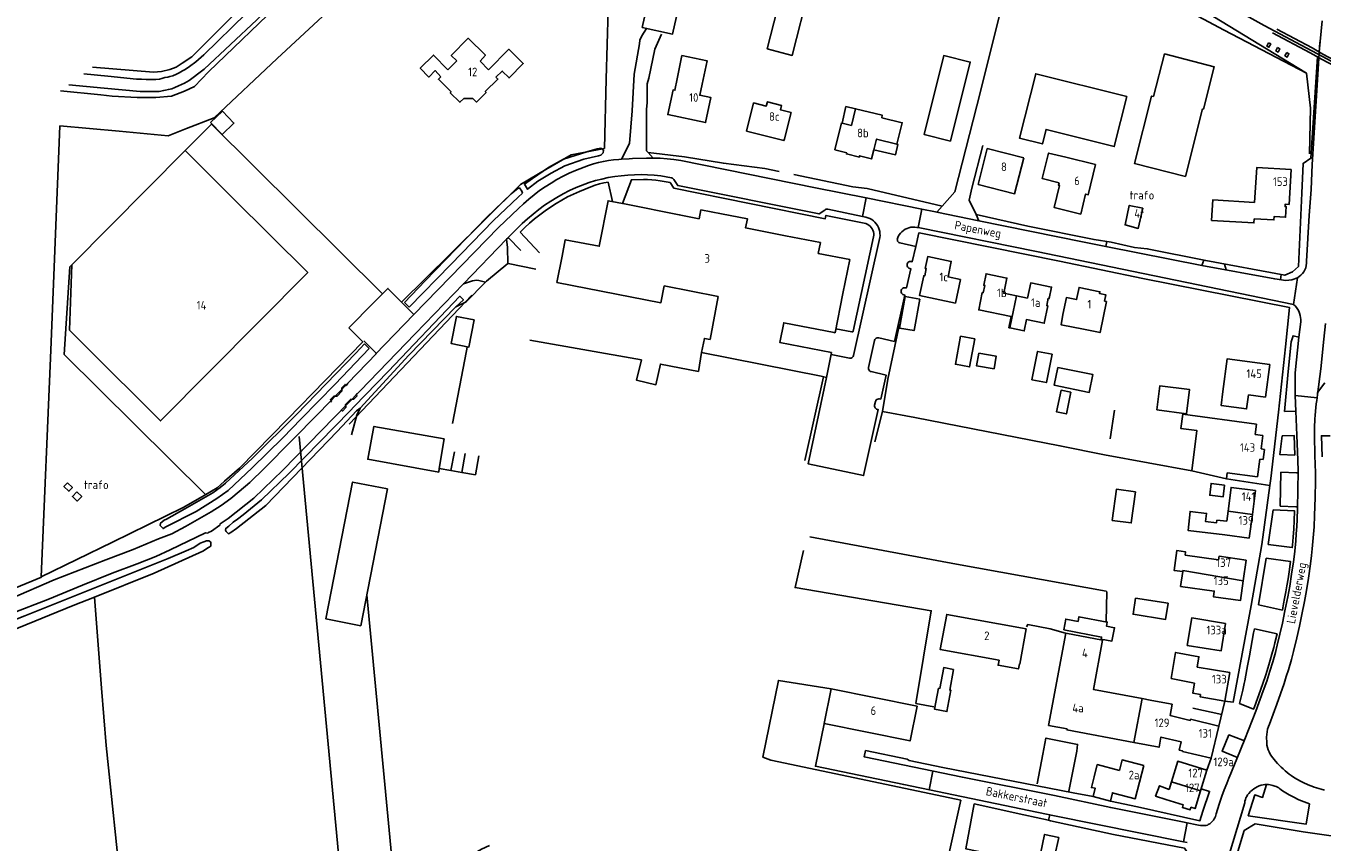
# Model space of a CAD drawing. Header units: metres. Extents: x 226218 to 240385, y 439369 to 449677.
# Tile 329 of 353: x 237452 to 237828, y 447624 to 447860. Entities that reach past the tile are written whole.
import ezdxf

# ---------------------------------------------------------------- set-up
doc = ezdxf.new("R2010")
doc.units = ezdxf.units.M
doc.header["$MEASUREMENT"] = 0
for name, color, linetype in [('ASSPOOR', 253, 'Continuous'), ('BIJGEBOUW', 4, 'Continuous'), ('DAKRAND', 4, 'Continuous'), ('DAKRAND-BYG', 4, 'Continuous'), ('FUNKTIEAAND', 253, 'Continuous'), ('HEG', 253, 'Continuous'), ('HEK', 253, 'Continuous'), ('HOOFDGEBOUW', 4, 'Continuous'), ('HOUTWAL', 253, 'Continuous'), ('HUISNUMMER', 253, 'Continuous'), ('INSTEEKSLOOT', 153, 'Continuous'), ('KANTVERH', 253, 'Continuous'), ('MUUR', 253, 'Continuous'), ('OVERVBOUW', 253, 'Continuous'), ('OVLIJNOBJ', 253, 'Continuous'), ('RASTER', 253, 'Continuous'), ('STRAATNAAM', 253, 'Continuous'), ('TUSSENMUUR', 253, 'Continuous')]:
    doc.layers.add(name, color=color, linetype=linetype)
doc.styles.get("Standard").update_dxf_attribs({"font": 'iso.shx'})

msp = doc.modelspace()

# ---------------------------------------------------------------- linework, layer by layer
at = {"layer": 'ASSPOOR'}
msp.add_lwpolyline([(237622.38, 447965.73), (237651.07, 447950.28), (237706.18, 447919.51), (237767.14, 447884.5), (237810.86, 447860.09), (237824.64, 447852.77), (237827.76, 447851.09), (237832.77, 447848.42), (237837.8, 447845.75), (237857.05, 447835.57), (237858.82, 447834.64), (237879.8, 447823.18), (237904.02, 447810.23), (237933.45, 447794.37), (237936.7, 447792.71), (237999.57, 447758.89), (238000, 447758.66)], dxfattribs=at)
at = {"layer": 'BIJGEBOUW'}
for points in [[(237666.88, 447853.3), (237674.14, 447851.46), (237679.06, 447870.84), (237671.79, 447872.68), (237666.88, 447853.3)], [(237812.12, 447855.1), (237812.75, 447854.76), (237812.24, 447853.8), (237811.61, 447854.14), (237812.12, 447855.1)], [(237814.76, 447853.69), (237815.4, 447853.35), (237814.89, 447852.39), (237814.25, 447852.73), (237814.76, 447853.69)], [(237817.41, 447852.28), (237818.05, 447851.94), (237817.54, 447850.98), (237816.9, 447851.32), (237817.41, 447852.28)], [(237720, 447826.64), (237712.33, 447828.54), (237718.03, 447851.39), (237725.69, 447849.49), (237720, 447826.64)], [(237464.13, 447727.64), (237465.55, 447726.31), (237464.52, 447725.22), (237463.1, 447726.56), (237464.13, 447727.64)], [(237549.08, 447686.26), (237538.97, 447688.25), (237546.74, 447727.84), (237556.85, 447725.86), (237549.08, 447686.26)], [(237466.85, 447725.06), (237468.28, 447723.7), (237466.96, 447722.33), (237465.54, 447723.69), (237466.85, 447725.06)]]:
    msp.add_lwpolyline(points, dxfattribs=at)
at = {"layer": 'DAKRAND'}
for p, q in [((237498.27, 447823.88), (237465.38, 447790.77)), ((237512.02, 447810.08), (237498.27, 447823.88)), ((237652.67, 447781.61), (237650.35, 447769.13)), ((237682.51, 447758.49), (237647.85, 447765.35)), ((237789.9, 447731.07), (237799.97, 447728.84)), ((237800.15, 447730.54), (237799.97, 447728.84))]:
    msp.add_line(p, q, dxfattribs=at)
for points in [[(237576.93, 447849.87), (237575.34, 447851.41), (237580.19, 447856.42), (237585.23, 447851.48), (237583.67, 447849.73)], [(237586.14, 447847.27), (237592.03, 447853.22), (237596.2, 447849.09), (237592.08, 447844.92), (237590.11, 447846.92), (237588.25, 447845.17)], [(237778.77, 447839.55), (237781.99, 447851.86), (237796.42, 447848.11), (237793.27, 447835.89), (237792.97, 447835.97)], [(237574.37, 447847.3), (237570.19, 447851.52), (237566.36, 447847.73), (237568.8, 447845.18), (237570.69, 447847.03), (237572.35, 447845.27)], [(237640.83, 447844.61), (237642.16, 447851.41), (237649.47, 447849.89), (237648, 447843.09)], [(237688.56, 447831.84), (237689.69, 447836.6), (237692.47, 447835.94)], [(237753.38, 447821.93), (237748.38, 447823.15), (237746.58, 447815.77), (237751.45, 447814.57)], [(237688.76, 447782.47), (237690.8, 447792.32), (237681.66, 447794.08)], [(237465.38, 447790.77), (237464.73, 447771.87), (237469.4, 447767.1)], [(237758.49, 447772.14), (237752.02, 447773.44), (237752.56, 447776.41)], [(237798.92, 447754.11), (237798.4, 447750.04), (237805.77, 447749.04), (237806.32, 447753.11)], [(237789.9, 447731.07), (237791.4, 447742.78), (237786.68, 447743.39), (237787.29, 447747.48)], [(237799.49, 447712.54), (237788.84, 447713.84), (237789.38, 447719.38), (237794.16, 447718.78), (237793.89, 447716.42), (237797.07, 447716.07), (237797.18, 447716.8), (237800.01, 447716.49)], [(237787.29, 447702), (237784.76, 447702.29), (237785.59, 447708.04), (237788.1, 447707.65), (237787.97, 447706.72)], [(237791.46, 447674.29), (237791.96, 447677.25), (237785.21, 447678.52), (237783.96, 447670.97), (237790.67, 447669.62)], [(237790.4, 447667.99), (237790.18, 447666.72), (237792.45, 447666.33)], [(237761.62, 447642.49), (237762.52, 447646.03), (237768.93, 447644.36)], [(237767.23, 447637.77), (237766.92, 447637.85), (237766.34, 447635.48), (237761.32, 447636.77), (237761.93, 447639.16), (237760.83, 447639.36), (237761.62, 447642.49)], [(237782.42, 447635.89), (237779.41, 447636.89), (237780.51, 447639.91), (237783.33, 447638.85)]]:
    msp.add_lwpolyline(points, dxfattribs=at)
at = {"layer": 'DAKRAND-BYG'}
for points in [[(237641.71, 447867.92), (237639.46, 447857.62), (237630.68, 447859.53), (237632.93, 447869.83), (237641.71, 447867.92)], [(237505.57, 447831.99), (237509.01, 447835.33), (237512.34, 447831.84), (237508.99, 447828.53), (237505.57, 447831.99)], [(237775.68, 447807.22), (237774.38, 447801.34), (237770.57, 447802.33), (237771.77, 447807.97), (237775.68, 447807.22)], [(237711.07, 447780.84), (237709.45, 447771.72), (237705.23, 447772.47), (237706.85, 447781.59), (237711.07, 447780.84)], [(237581.97, 447774.87), (237580.46, 447766.97), (237575.3, 447767.96), (237576.82, 447775.86), (237581.97, 447774.87)], [(237727.02, 447769.36), (237725.51, 447761.22), (237721.4, 447761.98), (237722.91, 447770.12), (237727.02, 447769.36)], [(237728.18, 447765.2), (237733.26, 447764.31), (237732.62, 447760.66), (237727.5, 447761.55), (237728.18, 447765.2)], [(237743.56, 447757.51), (237745.22, 447765.71), (237749.43, 447764.86), (237747.77, 447756.66), (237743.56, 447757.51)], [(237751.08, 447761.05), (237761.23, 447759.01), (237760.19, 447753.84), (237750.04, 447755.89), (237751.08, 447761.05)], [(237754.88, 447753.86), (237753.58, 447747.61), (237750.73, 447748.2), (237752.03, 447754.46), (237754.88, 447753.86)], [(237779.77, 447748.77), (237788.38, 447747.67), (237789.27, 447754.67), (237780.66, 447755.76), (237779.77, 447748.77)], [(237573.28, 447740.34), (237571.86, 447731.81), (237571.68, 447730.73), (237551.14, 447734.48), (237552.91, 447743.97), (237573.28, 447740.34)], [(237773.57, 447725.07), (237772.33, 447716.01), (237766.86, 447716.76), (237768.1, 447725.82), (237773.57, 447725.07)], [(237799.35, 447726.94), (237798.94, 447723.56), (237795.08, 447724.03), (237795.49, 447727.47), (237799.35, 447726.94)], [(237773.6, 447694.23), (237783.03, 447692.76), (237782.31, 447688.1), (237772.87, 447689.57), (237773.6, 447694.23)], [(237752.78, 447685.03), (237763.76, 447682.95), (237763.65, 447682.39), (237766.77, 447681.8), (237767.51, 447685.68), (237765.17, 447686.13), (237765.39, 447687.29), (237757.19, 447688.84), (237756.94, 447687.52), (237753.38, 447688.19), (237752.78, 447685.03)], [(237720.88, 447673.59), (237719.76, 447667.6), (237720.09, 447667.54), (237718.93, 447661.39), (237715.36, 447662.07), (237716.51, 447668.14), (237716.9, 447668.07), (237718.04, 447674.13), (237720.88, 447673.59)], [(237751.36, 447624.89), (237750.12, 447619.33), (237746.09, 447620.2), (237747.26, 447625.81), (237751.36, 447624.89)]]:
    msp.add_lwpolyline(points, dxfattribs=at)
at = {"layer": 'HEG'}
for p, q in [((237701.84, 447757.64), (237705.25, 447773.57)), ((237718.99, 447617.9), (237722.95, 447635.77))]:
    msp.add_line(p, q, dxfattribs=at)
for points in [[(237642.86, 447822.1), (237654.18, 447820.19), (237666.17, 447818.65), (237670.35, 447817.79)], [(237674.54, 447816.93), (237691.66, 447813.41), (237695.79, 447812.86), (237717.55, 447807.79)], [(237715.16, 447662.74), (237709.98, 447663.73), (237714.42, 447690.61), (237674.94, 447697.3), (237677.34, 447708.01)], [(237685.36, 447667.99), (237670.13, 447670.39), (237665.65, 447648.22), (237667.92, 447647.29)], [(237756.91, 447614.98), (237724.39, 447621.64), (237726.85, 447634.64), (237741.23, 447631.45), (237748.38, 447629.9)]]:
    msp.add_lwpolyline(points, dxfattribs=at)
at = {"layer": 'HEK'}
for p, q in [((237632.38, 447823.28), (237642.86, 447822.1)), ((237579.69, 447780.04), (237585.29, 447785.8)), ((237545.77, 447744.65), (237581.24, 447782.02)), ((237555.44, 447782.39), (237552.78, 447779.74)), ((237545.66, 447772.57), (237552.78, 447779.74)), ((237545.66, 447772.57), (237549.74, 447768.52)), ((237790.17, 447662.34), (237798.56, 447660.55))]:
    msp.add_line(p, q, dxfattribs=at)
for points in [[(237728.63, 447840.94), (237738.08, 447878.67), (237741.01, 447890.02)], [(237549.74, 447768.52), (237527.9, 447746.11), (237513.95, 447731.87), (237509.64, 447728.11), (237507.52, 447726.21), (237502.57, 447723.32), (237497.65, 447720.46), (237477.15, 447710.45), (237456.55, 447700.37), (237459.3, 447766.04), (237461.94, 447831.03), (237479.12, 447829.47), (237493.32, 447828.19), (237498.63, 447830.29), (237506.59, 447833.38), (237524.92, 447850.56), (237549.89, 447873.86), (237589.58, 447868.7), (237620.82, 447864.63)], [(237620.82, 447864.63), (237620.23, 447844.55), (237619.68, 447824.49), (237615.71, 447823.71), (237610.1, 447822.69), (237602.73, 447818.37), (237595.39, 447814.04), (237575.08, 447793.98), (237560.89, 447779.95)], [(237585.29, 447785.8), (237585.52, 447786.03), (237591.76, 447791.17)], [(237591.76, 447791.17), (237591.8, 447791.2), (237599.87, 447789.57)], [(237561.4, 447779.47), (237560.87, 447780.01), (237556.99, 447783.94), (237555.44, 447782.39)], [(237575.66, 447744.84), (237579.78, 447765.89), (237579.97, 447766.95)], [(237746.72, 447649.09), (237747.65, 447653.72), (237756.79, 447651.87), (237756.61, 447649.87), (237754.24, 447638.35)]]:
    msp.add_lwpolyline(points, dxfattribs=at)
at = {"layer": 'HOOFDGEBOUW'}
for p, q in [((237576.93, 447849.87), (237574.37, 447847.3)), ((237586.14, 447847.27), (237583.67, 447849.73)), ((237647.67, 447806.74), (237647.16, 447804.13)), ((237647.67, 447806.74), (237653.61, 447805.59)), ((237607.44, 447793.31), (237605.95, 447785.69)), ((237742.33, 447781.15), (237739.12, 447781.8)), ((237812.54, 447761.91), (237811.27, 447752.45)), ((237682.89, 447758.42), (237682.51, 447758.49)), ((237682.89, 447758.42), (237684.1, 447758.18)), ((237806.32, 447753.11), (237811.27, 447752.45)), ((237808.64, 447744.67), (237787.29, 447747.48)), ((237808.64, 447744.67), (237808.23, 447741.59)), ((237810.96, 447737.34), (237809.96, 447737.47)), ((237810.96, 447737.34), (237810.56, 447734.37)), ((237810.56, 447734.37), (237809.57, 447734.5)), ((237808.36, 447725.4), (237807.45, 447718.5)), ((237800.01, 447716.49), (237800.39, 447719.43)), ((237807.45, 447718.5), (237806.55, 447711.61)), ((237806.55, 447711.61), (237799.49, 447712.54)), ((237805.66, 447705.23), (237804.8, 447699.21)), ((237786.67, 447697.65), (237787.29, 447702)), ((237790.4, 447667.99), (237790.67, 447669.62)), ((237775.5, 447665.17), (237777.87, 447664.73)), ((237781.5, 447664.05), (237777.87, 447664.73)), ((237781.5, 447664.05), (237784.23, 447663.54)), ((237789.55, 447659.16), (237797.72, 447657.19)), ((237783.33, 447638.85), (237784.01, 447641.05))]:
    msp.add_line(p, q, dxfattribs=at)
for points in [[(237572.35, 447845.27), (237571.61, 447844.53), (237574.81, 447841.35), (237575.28, 447840.89), (237575.05, 447840.65), (237577.85, 447837.88), (237578.93, 447838.96), (237581.35, 447838.97), (237581.55, 447838.97), (237582.65, 447837.9), (237585.43, 447840.71), (237585.19, 447840.94), (237588.83, 447844.59), (237588.25, 447845.17)], [(237648, 447843.09), (237647.33, 447839.91), (237650.58, 447839.22), (237649.04, 447831.97), (237638.07, 447834.31), (237639.6, 447841.47), (237640.14, 447841.36), (237640.83, 447844.61)], [(237771.08, 447839.5), (237767.44, 447825.01), (237747.66, 447829.99), (237746.61, 447825.82), (237739.97, 447827.48), (237744.67, 447846.15), (237771.08, 447839.5)], [(237673.78, 447834.93), (237670.68, 447835.72), (237671.01, 447836.97), (237666.93, 447838.01), (237666.61, 447836.76), (237662.93, 447837.69), (237660.87, 447829.53)], [(237792.97, 447835.97), (237788.03, 447816.38), (237773.3, 447820.1), (237778.23, 447839.68), (237778.77, 447839.55)], [(237673.78, 447834.93), (237671.86, 447827.3), (237671.73, 447826.79), (237660.87, 447829.53)], [(237692.47, 447835.94), (237691.29, 447831.16), (237688.56, 447831.84)], [(237704.4, 447825.69), (237705.98, 447831.92), (237700.12, 447833.4), (237700.22, 447834.09), (237692.49, 447836), (237692.47, 447835.94)], [(237697.78, 447824.14), (237697.1, 447821.48), (237693.66, 447822.36), (237693.57, 447821.99), (237689.84, 447822.92), (237689.93, 447823.26), (237686.48, 447824.11), (237688.4, 447831.87), (237688.56, 447831.84)], [(237704.4, 447825.69), (237698.56, 447827.22), (237697.78, 447824.14)], [(237741.21, 447821.79), (237738.57, 447811.39), (237728.01, 447814.07), (237730.65, 447824.47), (237741.21, 447821.79)], [(237753.38, 447821.93), (237761.99, 447819.84), (237759.87, 447811.09), (237759.14, 447811.26), (237757.74, 447805.5), (237749.98, 447807.39), (237751.54, 447813.8), (237751.27, 447813.86), (237751.45, 447814.57)], [(237808.11, 447808.86), (237808.71, 447818.97), (237818.68, 447818.38), (237818.08, 447808.28), (237816.95, 447808.35), (237816.91, 447807.66), (237817.26, 447807.64), (237817.08, 447804.55), (237813.74, 447804.75), (237813.68, 447803.8), (237807.97, 447804.14)], [(237512.02, 447810.08), (237533.74, 447788.55), (237491.11, 447745.57), (237469.4, 447767.1)], [(237607.44, 447793.31), (237608.37, 447798.07), (237618.19, 447796.15), (237620.77, 447809.34), (237625.98, 447808.32), (237641.38, 447805.28), (237647.16, 447804.13)], [(237807.97, 447804.14), (237807.9, 447802.92), (237795.62, 447803.66), (237795.98, 447809.59), (237808.11, 447808.86)], [(237653.61, 447805.59), (237661.14, 447804.11), (237660.62, 447801.46), (237672.16, 447799.2), (237682.28, 447797.22), (237681.66, 447794.08)], [(237721.43, 447779.72), (237711.04, 447781.88), (237712.23, 447787.62), (237712.52, 447787.56), (237712.97, 447789.69), (237712.68, 447789.76), (237713.39, 447793.18), (237720.2, 447791.77), (237719.27, 447787.27), (237722.85, 447786.53), (237721.43, 447779.72)], [(237739.12, 447781.8), (237735.43, 447782.54), (237736.32, 447786.95), (237736.32, 447786.96), (237730.29, 447788.18), (237729.62, 447784.86), (237729.91, 447784.8), (237729.48, 447782.69), (237729.19, 447782.75), (237728.17, 447777.73), (237737.56, 447775.82), (237736.9, 447772.56), (237737.15, 447772.51)], [(237652.67, 447781.61), (237637.03, 447784.67), (237636.08, 447779.8), (237605.95, 447785.69)], [(237737.15, 447772.51), (237741.33, 447771.66), (237741.99, 447774.93), (237747.14, 447773.88), (237748.16, 447778.9), (237747.87, 447778.96), (237748.3, 447781.08), (237748.59, 447781.02), (237749.26, 447784.32), (237743.23, 447785.55), (237742.33, 447781.15)], [(237752.56, 447776.41), (237753.57, 447781.31), (237756.49, 447780.71), (237757.22, 447784.23), (237763.29, 447782.98), (237763.18, 447782.45), (237764.99, 447782.07), (237764.62, 447780.26), (237765.15, 447780.15), (237763.3, 447771.15), (237758.49, 447772.14)], [(237688.76, 447782.47), (237686.54, 447771.12), (237686.29, 447771.17), (237671.67, 447773.99), (237670.57, 447768.24), (237685.49, 447765.36), (237684.1, 447758.18)], [(237647.85, 447765.35), (237648.66, 447769.46), (237650.35, 447769.13)], [(237798.92, 447754.11), (237800.19, 447763.57), (237812.54, 447761.91)], [(237808.23, 447741.59), (237810.47, 447741.3), (237809.96, 447737.47)], [(237809.57, 447734.5), (237808.9, 447729.39), (237800.15, 447730.54)], [(237800.39, 447719.43), (237801.3, 447726.32), (237808.36, 447725.4)], [(237787.97, 447706.72), (237797.64, 447705.34), (237797.78, 447706.36), (237805.66, 447705.23)], [(237804.8, 447699.21), (237803.98, 447693.52), (237796.15, 447694.64), (237796.38, 447696.26), (237786.67, 447697.65)], [(237741.94, 447685.36), (237740.09, 447675.16), (237739.94, 447675.19), (237739.68, 447673.74), (237733.78, 447674.81), (237734.04, 447676.23), (237717.03, 447679.32), (237718.89, 447689.54), (237741.94, 447685.36)], [(237799.7, 447686.93), (237798.4, 447678.96), (237788.57, 447680.56), (237789.87, 447688.53), (237799.7, 447686.93)], [(237773.08, 447652.43), (237753.72, 447656.06), (237753.78, 447656.38), (237748.4, 447657.38), (237753.4, 447684.07)], [(237753.4, 447684.07), (237764.07, 447682.07), (237764.07, 447682.06)], [(237764.07, 447682.06), (237761.4, 447667.81), (237775.5, 447665.17)], [(237791.46, 447674.29), (237800.9, 447672.7), (237799.51, 447664.43), (237792.33, 447665.64), (237792.45, 447666.33)], [(237710.32, 447662.93), (237708.29, 447652.87), (237683.33, 447657.89), (237685.36, 447667.96), (237710.32, 447662.93)], [(237789.55, 447659.16), (237789.47, 447658.84), (237783.61, 447660.25), (237784.23, 447663.54)], [(237797.72, 447657.19), (237795.48, 447647.86), (237787.21, 447649.85), (237787.25, 447649.99), (237786.25, 447650.23), (237786.82, 447652.59), (237780.96, 447654), (237780.41, 447651.06), (237773.08, 447652.43)], [(237775.98, 447645.76), (237773.49, 447636.15), (237767.23, 447637.77)], [(237768.93, 447644.36), (237769.71, 447647.37), (237775.98, 447645.76)], [(237784.01, 447641.05), (237785.84, 447646.98), (237794.27, 447644.38), (237792.45, 447638.45)], [(237792.45, 447638.45), (237790.86, 447633.29), (237789.62, 447633.67), (237789.39, 447632.9), (237787.19, 447633.58), (237787.42, 447634.34), (237782.42, 447635.89)]]:
    msp.add_lwpolyline(points, dxfattribs=at)
at = {"layer": 'HOUTWAL'}
for p, q in [((237576.68, 447778.62), (237579.69, 447780.04)), ((237745.05, 447640.45), (237746.72, 447649.09))]:
    msp.add_line(p, q, dxfattribs=at)
for points in [[(237799.3, 447858.74), (237823.1, 447846.33), (237824.31, 447836.18), (237823.99, 447822.89)], [(237546.45, 447741.58), (237547.98, 447747.23), (237548.89, 447749.31)]]:
    msp.add_lwpolyline(points, dxfattribs=at)
at = {"layer": 'INSTEEKSLOOT'}
for p, q in [((237595.76, 447812.16), (237595.95, 447811.58)), ((237561.75, 447779.84), (237563.12, 447778.49)), ((237551.58, 447766.54), (237550.21, 447767.86)), ((237547.89, 447748.52), (237548.89, 447749.31))]:
    msp.add_line(p, q, dxfattribs=at)
for points in [[(237491.2, 447841.07), (237491.99, 447841.24), (237492.57, 447841.42), (237493.36, 447841.59), (237494.35, 447841.8), (237495.21, 447842.11), (237496.34, 447842.59), (237497.19, 447843.03), (237498.08, 447843.45), (237499.35, 447844.17), (237500.51, 447845.06), (237502.18, 447846.3), (237503.76, 447847.43), (237518.96, 447861.77), (237525.41, 447868.19)], [(237484.11, 447844.55), (237485.62, 447844.52), (237486.88, 447844.48), (237487.71, 447844.49), (237489.01, 447844.49), (237489.76, 447844.49), (237490.75, 447844.6), (237491.47, 447844.77), (237492.36, 447845.01), (237493.18, 447845.18), (237493.76, 447845.32), (237494.65, 447845.56), (237495.75, 447845.98), (237496.53, 447846.42), (237497.46, 447846.94), (237498.21, 447847.39), (237499.44, 447848.21), (237501.32, 447849.58), (237503.64, 447851.61), (237515.89, 447863.57)], [(237468.86, 447846.14), (237475.82, 447845.39), (237484.11, 447844.55)], [(237464.53, 447842.94), (237474.79, 447841.98), (237485.15, 447841.02), (237486.96, 447841.03), (237488.16, 447841), (237488.95, 447840.96), (237489.87, 447841), (237490.73, 447841.03), (237491.2, 447841.07)], [(237619.48, 447824.01), (237618.67, 447824.55), (237617.65, 447824.35), (237614.62, 447823.47), (237607.83, 447821.35), (237603.49, 447818.94), (237598.84, 447815.76), (237596.54, 447814.16), (237597.43, 447812.69), (237600.45, 447815.01), (237604.25, 447817.37), (237608.2, 447819.41), (237613.77, 447821.35), (237617.95, 447822.39), (237618.63, 447822.56), (237619.31, 447823.22), (237619.48, 447824.01)], [(237561.75, 447779.84), (237567.79, 447786.11), (237585.49, 447804.46), (237592.68, 447811.34), (237594.57, 447812.85), (237595.06, 447813.05), (237595.76, 447812.16)], [(237595.95, 447811.58), (237594.7, 447810.38), (237587.56, 447803.63), (237575.21, 447790.87), (237563.12, 447778.49)], [(237557.04, 447759.89), (237577.77, 447781.67), (237578.84, 447780.62), (237576.68, 447778.62)], [(237548.89, 447749.31), (237563.08, 447764.63), (237576.68, 447778.62)], [(237551.58, 447766.54), (237541.71, 447756.23), (237531.87, 447746.18), (237526.51, 447740.66), (237517.65, 447731.95), (237510.67, 447725.42), (237507.39, 447723.06), (237501.38, 447719.31), (237492.66, 447714.87), (237491.81, 447714.39), (237491, 447715.29), (237491.09, 447715.97), (237491.53, 447716.31), (237492.15, 447716.79), (237492.81, 447717.08), (237498.1, 447720.08), (237506.24, 447724.72), (237508.35, 447726.24), (237509.87, 447727.54), (237517.69, 447734.76), (237530.49, 447747.4), (237547.64, 447765.19), (237550.21, 447767.86)], [(237547.89, 447748.52), (237542.29, 447742.55), (237521.64, 447721.05), (237513.11, 447714.37), (237511.46, 447713.21), (237510.76, 447712.9), (237510.13, 447713.58), (237509.92, 447713.91), (237509.97, 447714.45), (237510.83, 447715.12), (237512.17, 447716.2), (237513.37, 447717.15), (237515.05, 447718.38), (237520.35, 447722.67), (237528.34, 447730.47), (237546, 447748.53), (237547.16, 447749.72), (237557.04, 447759.89)], [(237505.69, 447709.84), (237505.66, 447710.25), (237505.52, 447710.53), (237505.31, 447710.7), (237505.04, 447710.8), (237504.36, 447710.8), (237503.64, 447710.59), (237502.58, 447710.14), (237500.7, 447708.94), (237498.47, 447707.98), (237493.34, 447705.74), (237451.81, 447689.15), (237410.7, 447672.81), (237408.38, 447671.78)], [(237409.14, 447669.07), (237465.76, 447692.07), (237471.96, 447694.56), (237489.28, 447701.52), (237503.3, 447707.85), (237504.98, 447708.95), (237505.63, 447709.33), (237505.69, 447709.84)]]:
    msp.add_lwpolyline(points, dxfattribs=at)
at = {"layer": 'KANTVERH'}
for p, q in [((237630.52, 447857.12), (237631.88, 447859.27)), ((237827.64, 447861.43), (237826.82, 447852.45)), ((237826.9, 447853.63), (237826.98, 447855.32)), ((237824.75, 447819.85), (237826.9, 447853.63)), ((237505.83, 447831.5), (237498.27, 447823.88)), ((237555.44, 447782.39), (237505.83, 447831.5)), ((237633.84, 447821.72), (237631.89, 447821.71)), ((237615.09, 447819.56), (237611.35, 447818.09)), ((237624.64, 447821.35), (237623.86, 447821.3)), ((237611.5, 447813.18), (237615.24, 447814.65)), ((237620.81, 447814.72), (237622.04, 447809.09)), ((237636.04, 447816.54), (237639.18, 447815.98)), ((237612.46, 447812.07), (237615.8, 447813.39)), ((237684.39, 447806.86), (237694.47, 447804.78)), ((237694.47, 447804.78), (237695.56, 447810.15)), ((237711.72, 447806.88), (237695.56, 447810.15)), ((237711.72, 447806.88), (237710.66, 447801.56)), ((237694.47, 447804.78), (237695.48, 447804.57)), ((237728.18, 447803.55), (237715.98, 447806.02)), ((237823.15, 447791.86), (237823.94, 447805.05)), ((237591.82, 447798.72), (237594.4, 447801.27)), ((237600.93, 447794.26), (237595.25, 447800.21)), ((237710.78, 447800.07), (237709.9, 447796.14)), ((237710.26, 447801.64), (237710.66, 447801.56)), ((237578.87, 447785.31), (237591.37, 447798.21)), ((237591.37, 447798.21), (237591.79, 447798.64)), ((237591.82, 447798.72), (237591.79, 447798.64)), ((237595.53, 447794.92), (237591.82, 447798.72)), ((237699.51, 447798.68), (237691.89, 447764.48)), ((237709.9, 447796.14), (237705.3, 447797.19)), ((237764.97, 447796.13), (237765.26, 447797.5)), ((237792.83, 447790.6), (237764.97, 447796.13)), ((237792.83, 447790.6), (237793.42, 447792.09)), ((237799.37, 447790.99), (237799.87, 447789.29)), ((237815.55, 447786.46), (237815.83, 447787.94)), ((237564.85, 447770.84), (237578.87, 447785.31)), ((237578.87, 447785.31), (237581.46, 447786.14)), ((237583.33, 447786.27), (237585.29, 447785.8)), ((237819.4, 447779.29), (237820.49, 447787.04)), ((237564.44, 447776.39), (237561.4, 447779.47)), ((237553.42, 447764.86), (237564.44, 447776.39)), ((237820.92, 447769.86), (237821.45, 447774.29)), ((237820.92, 447769.86), (237819.85, 447759.52)), ((237549.98, 447768.74), (237553.64, 447765.08)), ((237696.23, 447761.04), (237697.98, 447768.88)), ((237690.68, 447763.73), (237685.37, 447764.78)), ((237683.14, 447758.37), (237677.74, 447734.09)), ((237819.8, 447752.91), (237819.85, 447759.52)), ((237826.29, 447753.27), (237827.3, 447760.69)), ((237826.61, 447754.21), (237828.41, 447756.64)), ((237697.97, 447750.09), (237698.24, 447751.16)), ((237825.97, 447750.48), (237825.86, 447749.44)), ((237826.08, 447751.52), (237825.97, 447750.48)), ((237826.08, 447751.52), (237826.18, 447752.26)), ((237825.68, 447747.25), (237825.59, 447746.05)), ((237825.86, 447749.44), (237825.68, 447747.25)), ((237825.48, 447743.7), (237825.42, 447741.35)), ((237825.59, 447746.05), (237825.48, 447743.7)), ((237825.56, 447735.57), (237825.42, 447741.35)), ((237825.69, 447733.04), (237825.56, 447735.57)), ((237825.76, 447730.5), (237825.69, 447733.04)), ((237820.75, 447731), (237820.55, 447720.2)), ((237825.67, 447723.35), (237825.76, 447728.18)), ((237825.76, 447728.18), (237825.76, 447730.5)), ((237820.44, 447717.02), (237820.55, 447720.2)), ((237825.49, 447718.15), (237825.67, 447723.35)), ((237825.33, 447714.89), (237825.49, 447718.15)), ((237825.11, 447711.73), (237825.33, 447714.89)), ((237824.82, 447708.48), (237825.11, 447711.73)), ((237489.75, 447706.28), (237493.87, 447708.2)), ((237819.35, 447704.78), (237819.63, 447707.02)), ((237819.63, 447707.02), (237819.82, 447708.78)), ((237824.3, 447704.13), (237824.61, 447706.57)), ((237824.61, 447706.57), (237824.82, 447708.48)), ((237817.78, 447699.82), (237818.1, 447701.86)), ((237818.82, 447701.14), (237819.35, 447704.78)), ((237823.7, 447700.04), (237824.3, 447704.13)), ((237817.13, 447696.05), (237817.44, 447697.78)), ((237817.44, 447697.78), (237817.78, 447699.82)), ((237817.7, 447694.57), (237818.26, 447697.68)), ((237818.26, 447697.68), (237818.82, 447701.14)), ((237823.12, 447696.41), (237823.7, 447700.04)), ((237816.7, 447693.69), (237817.13, 447696.05)), ((237816.9, 447690.53), (237817.7, 447694.57)), ((237822.55, 447693.22), (237823.12, 447696.41)), ((237816.17, 447687.03), (237816.9, 447690.53)), ((237821.81, 447689.46), (237822.55, 447693.22)), ((237815.43, 447683.77), (237816.17, 447687.03)), ((237821.1, 447686.12), (237821.81, 447689.46)), ((237814.68, 447680.66), (237815.43, 447683.77)), ((237819.37, 447678.76), (237820.35, 447682.79)), ((237820.35, 447682.79), (237821.1, 447686.12)), ((237813.32, 447678.7), (237813.66, 447679.98)), ((237813.66, 447679.98), (237813.98, 447681.27)), ((237814.12, 447678.49), (237814.68, 447680.66)), ((237806.24, 447675.58), (237806.6, 447677.54)), ((237811.75, 447673.3), (237812.45, 447675.6)), ((237812.45, 447675.6), (237813.32, 447678.7)), ((237812.52, 447673.06), (237813.36, 447675.83)), ((237813.36, 447675.83), (237814.12, 447678.49)), ((237817.89, 447673.49), (237818.76, 447676.46)), ((237818.76, 447676.46), (237819.37, 447678.76)), ((237809.81, 447667.63), (237811.25, 447671.78)), ((237811.25, 447671.78), (237811.75, 447673.3)), ((237811.59, 447670.2), (237812.52, 447673.06)), ((237804.22, 447665.62), (237804.66, 447667.56)), ((237804.66, 447667.56), (237805.07, 447669.51)), ((237805.07, 447669.51), (237805.22, 447670.28)), ((237808.95, 447665.2), (237809.81, 447667.63)), ((237810.6, 447667.36), (237811.59, 447670.2)), ((237815.63, 447666.55), (237816.64, 447669.56)), ((237797.72, 447657.19), (237799.51, 447664.43)), ((237808.06, 447662.78), (237808.95, 447665.2)), ((237814.55, 447663.56), (237815.63, 447666.55)), ((237812.4, 447657.76), (237814.55, 447663.56)), ((237805.27, 447653.35), (237802.91, 447647.65)), ((237811.6, 447652.41), (237811.58, 447654)), ((237794.27, 447644.38), (237795.48, 447647.86)), ((237800.68, 447642.33), (237802.91, 447647.65)), ((237814.11, 447647.06), (237813.03, 447648.48)), ((237814.11, 447647.06), (237814.75, 447646.36)), ((237713.77, 447638.73), (237714.84, 447644.16)), ((237800.06, 447640.54), (237800.6, 447642.05)), ((237800.6, 447642.05), (237800.64, 447642.19)), ((237819.33, 447642.43), (237820.31, 447641.82)), ((237820.31, 447641.82), (237821.59, 447641.12)), ((237755.5, 447637.81), (237761.32, 447636.77)), ((237815.42, 447639.05), (237816.22, 447638.45)), ((237816.22, 447638.45), (237817.15, 447637.82)), ((237817.15, 447637.82), (237818.12, 447637.24)), ((237821.59, 447641.12), (237822.6, 447640.63)), ((237822.6, 447640.63), (237824.14, 447639.97)), ((237824.14, 447639.97), (237824.65, 447639.76)), ((237824.65, 447639.76), (237825.34, 447639.51)), ((237825.34, 447639.51), (237826.67, 447639.07)), ((237826.67, 447639.07), (237827.37, 447638.86)), ((237827.37, 447638.86), (237828.32, 447638.63)), ((237796.97, 447631.76), (237797.78, 447634.53)), ((237798.17, 447635.7), (237797.78, 447634.53)), ((237798.58, 447636.86), (237798.17, 447635.7)), ((237818.12, 447637.24), (237819.27, 447636.64)), ((237819.27, 447636.64), (237820.94, 447635.86)), ((237820.94, 447635.86), (237822.48, 447635.22)), ((237822.48, 447635.22), (237823.98, 447634.67)), ((237748.38, 447629.9), (237748.74, 447631.5)), ((237787.51, 447623.64), (237788.59, 447629.13)), ((237788.59, 447629.13), (237791.38, 447628.57)), ((237791.38, 447628.57), (237791.88, 447628.47)), ((237791.88, 447628.47), (237792.39, 447628.41)), ((237792.39, 447628.41), (237793.23, 447628.35)), ((237793.23, 447628.35), (237793.64, 447628.36)), ((237793.64, 447628.36), (237794.1, 447628.42)), ((237794.1, 447628.42), (237794.42, 447628.52)), ((237787.51, 447623.64), (237788.54, 447623.47))]:
    msp.add_line(p, q, dxfattribs=at)
for points in [[(237624.64, 447821.35), (237626.94, 447825.88), (237627.76, 447835.43), (237628.28, 447845.97), (237629.91, 447854.83), (237630, 447855.85), (237630.52, 447857.12)], [(237631.88, 447835.79), (237632.05, 447837.78), (237632.11, 447843.19), (237632.59, 447844.82), (237634.28, 447853.27), (237636.23, 447857.55)], [(237821.77, 447811.52), (237822.16, 447820.17), (237824.43, 447821.64), (237826.33, 447851)], [(237715.98, 447806.02), (237717.55, 447807.79), (237721.22, 447811.94), (237728.63, 447840.94)], [(237633.84, 447821.72), (237632.38, 447823.28), (237631.88, 447823.82), (237631.88, 447835.79)], [(237728.18, 447803.55), (237727.43, 447805.32), (237725.35, 447809.55), (237726.17, 447812.99), (237729.35, 447825.35)], [(237631.89, 447821.71), (237627.87, 447821.57), (237626.85, 447821.48), (237624.64, 447821.35)], [(237641.82, 447821.02), (237639.84, 447821.3), (237637.84, 447821.52), (237635.84, 447821.66), (237633.84, 447821.72)], [(237611.35, 447818.09), (237609.52, 447817.29), (237607.73, 447816.42), (237605.96, 447815.48), (237604.24, 447814.47), (237602.56, 447813.4), (237600.92, 447812.27), (237599.32, 447811.07), (237597.77, 447809.81), (237596.27, 447808.49), (237594.83, 447807.11)], [(237623.86, 447821.3), (237622.37, 447821.18), (237620.88, 447821), (237619.41, 447820.74), (237617.95, 447820.42), (237616.51, 447820.02), (237615.09, 447819.56)], [(237695.56, 447810.15), (237680.87, 447813.12), (237641.82, 447821.02)], [(237823.94, 447805.05), (237824.44, 447812.62), (237824.75, 447819.85)], [(237615.24, 447814.65), (237617.08, 447815.18), (237618.93, 447815.64), (237620.81, 447816.03), (237622.69, 447816.35), (237624.59, 447816.6), (237626.49, 447816.77), (237628.4, 447816.87), (237630.31, 447816.9), (237632.23, 447816.85), (237634.13, 447816.73), (237636.04, 447816.54)], [(237615.8, 447813.39), (237617.02, 447813.83), (237618.27, 447814.2), (237619.53, 447814.49), (237620.81, 447814.72)], [(237631.02, 447815.53), (237627.54, 447815.43), (237624.98, 447808.52)], [(237637.01, 447814.89), (237635.82, 447815.13), (237634.63, 447815.32), (237633.43, 447815.45), (237632.22, 447815.52), (237631.02, 447815.53)], [(237637.01, 447814.89), (237638.74, 447814.59), (237639.79, 447813.01), (237683.67, 447804.15), (237683.88, 447805.08), (237694.97, 447802.84)], [(237639.18, 447815.98), (237639.43, 447815.88), (237639.64, 447815.73), (237639.81, 447815.52)], [(237639.81, 447815.52), (237640.97, 447813.76), (237681.9, 447805.52), (237683.6, 447806.66)], [(237594.4, 447801.27), (237595.9, 447802.74), (237597.45, 447804.15), (237599.05, 447805.5), (237600.7, 447806.79), (237602.39, 447808.02), (237604.13, 447809.19), (237605.92, 447810.29), (237607.74, 447811.32), (237609.6, 447812.28), (237611.5, 447813.18)], [(237595.25, 447800.21), (237596.6, 447801.56), (237598.01, 447802.86), (237599.46, 447804.11), (237600.95, 447805.3), (237602.49, 447806.44), (237604.06, 447807.53), (237605.68, 447808.55), (237607.33, 447809.52), (237609.01, 447810.43), (237610.72, 447811.28), (237612.46, 447812.07)], [(237727.43, 447805.32), (237742.36, 447802.02), (237761.59, 447798.09), (237766.55, 447797.3), (237773.33, 447795.76), (237777.01, 447795.45), (237793.93, 447791.99), (237816.81, 447787.76), (237819.12, 447788.79), (237820.8, 447790.32), (237821.77, 447811.52)], [(237594.83, 447807.11), (237589.02, 447801.55), (237564.44, 447776.39)], [(237683.6, 447806.66), (237683.77, 447806.79), (237683.97, 447806.87), (237684.18, 447806.89), (237684.39, 447806.86)], [(237715.98, 447806.02), (237715.64, 447806.09), (237711.72, 447806.88)], [(237694.97, 447802.84), (237695.43, 447802.72), (237695.87, 447802.53), (237696.29, 447802.29), (237696.66, 447801.99), (237696.99, 447801.64), (237697.26, 447801.25), (237697.48, 447800.82), (237697.64, 447800.37), (237697.73, 447799.9), (237697.76, 447799.42), (237697.71, 447798.94)], [(237695.48, 447804.57), (237696.06, 447804.4), (237696.62, 447804.17), (237697.15, 447803.88), (237697.64, 447803.52), (237698.08, 447803.11), (237698.48, 447802.66), (237698.82, 447802.16), (237699.1, 447801.63), (237699.32, 447801.06), (237699.47, 447800.48), (237699.55, 447799.88), (237699.56, 447799.28), (237699.51, 447798.68)], [(237764.97, 447796.13), (237758.19, 447797.48), (237728.18, 447803.55)], [(237704.61, 447798.43), (237704.84, 447798.97), (237705.14, 447799.48), (237705.49, 447799.95), (237705.9, 447800.37), (237706.35, 447800.75), (237706.85, 447801.07), (237707.38, 447801.33), (237707.93, 447801.52), (237708.5, 447801.65), (237709.09, 447801.72), (237709.68, 447801.71), (237710.26, 447801.64)], [(237710.66, 447801.56), (237744.91, 447794.61), (237819.4, 447779.29)], [(237710.78, 447800.07), (237710.89, 447800.05), (237751.56, 447791.86), (237775.67, 447786.79)], [(237591.37, 447798.21), (237591.65, 447795.84), (237591.76, 447791.17)], [(237697.71, 447798.94), (237691.8, 447771.54), (237691.65, 447771.54), (237691.64, 447771.34), (237691.42, 447771.34), (237686.76, 447772.24)], [(237705.3, 447797.19), (237705.05, 447797.29), (237704.83, 447797.45), (237704.67, 447797.66), (237704.58, 447797.91), (237704.55, 447798.17), (237704.61, 447798.43)], [(237708.63, 447791.73), (237708.89, 447791.67), (237709.9, 447796.14)], [(237708.15, 447789.75), (237707.91, 447789.85), (237707.69, 447790.01), (237707.53, 447790.21), (237707.42, 447790.45), (237707.38, 447790.72), (237707.41, 447790.98), (237707.5, 447791.22), (237707.66, 447791.44), (237707.86, 447791.61), (237708.1, 447791.71), (237708.36, 447791.76), (237708.63, 447791.73)], [(237820.49, 447787.04), (237821.04, 447787.39), (237821.53, 447787.8), (237821.97, 447788.27), (237822.35, 447788.79), (237822.66, 447789.36), (237822.9, 447789.96), (237823.06, 447790.58), (237823.14, 447791.22), (237823.15, 447791.86)], [(237465.38, 447790.77), (237464.8, 447790.18), (237463.12, 447764.85), (237504.11, 447724.24)], [(237706.92, 447784.1), (237707.2, 447784.08), (237708.46, 447789.66), (237708.15, 447789.75)], [(237792.83, 447790.6), (237813.94, 447786.68), (237817.1, 447786.26), (237818.89, 447786.48), (237820.49, 447787.04)], [(237581.46, 447786.14), (237582.08, 447786.26), (237582.7, 447786.3), (237583.33, 447786.27)], [(237706.44, 447782.13), (237706.19, 447782.22), (237705.97, 447782.37), (237705.8, 447782.58), (237705.69, 447782.82), (237705.65, 447783.09), (237705.68, 447783.35), (237705.77, 447783.6), (237705.93, 447783.82), (237706.14, 447783.99), (237706.39, 447784.09), (237706.65, 447784.13), (237706.92, 447784.1)], [(237775.67, 447786.79), (237818.23, 447778.39), (237817.01, 447767)], [(237699.22, 447769.63), (237703.71, 447768.58), (237706.74, 447782.04), (237706.44, 447782.13)], [(237821.45, 447774.29), (237821.47, 447774.91), (237821.42, 447775.53), (237821.3, 447776.15), (237821.13, 447776.74), (237820.89, 447777.32), (237820.6, 447777.87), (237820.25, 447778.39), (237819.84, 447778.86), (237819.4, 447779.29)], [(237827.3, 447760.69), (237828.14, 447769.25), (237828.64, 447773.75)], [(237493.87, 447708.2), (237504.16, 447713.13), (237504.76, 447713.08), (237504.99, 447713.21), (237505.81, 447713.67), (237508.26, 447715.35), (237508.4, 447715.81), (237510.65, 447717.34), (237518.17, 447723.17), (237526.49, 447731.29), (237548.9, 447754.31), (237564.85, 447770.84)], [(237697.98, 447768.88), (237698.08, 447769.13), (237698.24, 447769.34), (237698.45, 447769.51), (237698.69, 447769.61), (237698.95, 447769.65), (237699.22, 447769.63)], [(237817.83, 447759.85), (237818.72, 447768.45), (237819.23, 447770.24), (237820.92, 447769.86)], [(237817.01, 447767), (237814.99, 447748.06), (237812.77, 447728.89), (237812.5, 447726.91), (237799.97, 447728.81)], [(237490.52, 447711.43), (237494.33, 447712.91), (237498.36, 447714.95), (237502.41, 447717.26), (237505.74, 447719.27), (237508.61, 447721.11), (237511.41, 447723.12), (237513.88, 447725.14), (237516.92, 447727.76), (237521.25, 447731.86), (237537, 447747.82), (237553.64, 447765.08)], [(237691.89, 447764.48), (237691.79, 447764.24), (237691.63, 447764.04), (237691.43, 447763.87), (237691.2, 447763.76), (237690.94, 447763.72), (237690.68, 447763.73)], [(237684.1, 447758.18), (237678.74, 447733.12), (237694.81, 447729.73), (237699.06, 447748.84), (237698.79, 447748.91)], [(237696.99, 447759.84), (237696.75, 447759.93), (237696.54, 447760.09), (237696.37, 447760.29), (237696.26, 447760.53), (237696.21, 447760.78), (237696.23, 447761.04)], [(237699.43, 447751.93), (237699.77, 447751.89), (237701.3, 447758.84), (237696.99, 447759.84)], [(237820.02, 447748.4), (237816.76, 447748.31), (237817.83, 447759.85)], [(237540.3, 447751.05), (237540.62, 447751.43), (237540.3, 447751.74), (237541.31, 447752.75), (237542.22, 447752.78), (237543.62, 447754.21), (237543.6, 447755.11), (237544.54, 447756.14), (237544.87, 447755.83), (237545.4, 447756.37)], [(237826.61, 447754.21), (237826.44, 447753.92), (237826.33, 447753.6), (237826.29, 447753.27)], [(237548.09, 447753.5), (237547.73, 447753.11), (237548.05, 447752.79), (237547.06, 447751.83), (237546.11, 447751.81), (237544.72, 447750.32), (237544.76, 447749.42), (237543.78, 447748.42), (237543.51, 447748.7), (237543.11, 447748.32)], [(237698.24, 447751.16), (237698.32, 447751.42), (237698.46, 447751.64), (237698.66, 447751.81), (237698.9, 447751.92), (237699.17, 447751.96), (237699.43, 447751.93)], [(237819.8, 447752.91), (237826.18, 447752.26), (237826.29, 447753.27)], [(237820.75, 447731), (237820.62, 447734.21), (237820.33, 447741.4), (237820.02, 447748.4), (237819.8, 447752.91)], [(237698.79, 447748.91), (237698.54, 447748.99), (237698.32, 447749.14), (237698.14, 447749.33), (237698.02, 447749.57), (237697.96, 447749.82), (237697.97, 447750.09)], [(237816.05, 447741.24), (237819.51, 447741.38), (237819.74, 447735.66), (237815.44, 447735.83), (237816.05, 447741.24)], [(237829.98, 447741.27), (237827.46, 447741.28), (237827.65, 447735.2)], [(237820.06, 447720.71), (237815.52, 447720.9), (237815.72, 447730.7), (237820.26, 447730.52)], [(237820.26, 447730.52), (237820.41, 447730.53), (237820.55, 447730.6), (237820.66, 447730.71), (237820.73, 447730.85), (237820.75, 447731)], [(237799.51, 447664.43), (237801.87, 447664.09), (237807.11, 447692.09), (237810.15, 447709.79), (237812.5, 447726.91)], [(237820.55, 447720.2), (237820.52, 447720.39), (237820.41, 447720.56), (237820.25, 447720.67), (237820.06, 447720.71)], [(237819.06, 447709.54), (237819.02, 447708.89), (237812.04, 447709.81), (237813.51, 447719.77)], [(237813.51, 447719.77), (237819.69, 447719.5), (237819.58, 447716.65)], [(237819.06, 447709.54), (237819.29, 447711.9), (237819.46, 447714.28), (237819.58, 447716.65)], [(237820.18, 447712.9), (237820.32, 447714.96), (237820.44, 447717.02)], [(237819.82, 447708.78), (237820.01, 447710.84), (237820.18, 447712.9)], [(237233.24, 447670.3), (237241.88, 447670.63), (237350.8, 447669.18), (237357.07, 447669.08), (237363.81, 447669.04), (237370.42, 447669.06), (237375.33, 447669.34), (237378.93, 447669.86), (237383.52, 447670.56), (237387.91, 447671.46), (237390.85, 447672.17), (237394.03, 447673.04), (237398.98, 447674.76), (237405.65, 447677.67), (237437.28, 447690.05), (237441.47, 447691.59), (237447.77, 447694.14), (237460.28, 447699.51), (237475.27, 447705.29), (237483.2, 447708.32), (237490.52, 447711.43)], [(237260.72, 447666.27), (237264.88, 447666.21), (237266.53, 447666.19), (237364.55, 447664.92), (237373.38, 447665.01), (237382.29, 447665.83), (237388.51, 447667.11), (237394.9, 447668.79), (237402.88, 447671.69), (237412.19, 447675.52), (237420.14, 447678.52), (237428.87, 447682), (237438.52, 447685.89), (237447.91, 447689.79), (237458.45, 447693.82), (237468.47, 447698.02), (237477.12, 447701.46), (237484.34, 447704.18), (237489.75, 447706.28)], [(237816.25, 447691.41), (237816.13, 447690.76), (237809.26, 447692.32), (237811.43, 447705.77)], [(237811.43, 447705.77), (237818.52, 447704.85), (237818.1, 447701.86)], [(237816.25, 447691.41), (237816.37, 447691.98), (237816.48, 447692.55)], [(237816.48, 447692.55), (237816.59, 447693.12), (237816.7, 447693.69)], [(237806.6, 447677.54), (237807.82, 447684.16), (237808.05, 447685.37)], [(237808.05, 447685.37), (237814.6, 447683.87), (237813.98, 447681.27)], [(237805.86, 447673.61), (237806.05, 447674.59), (237806.24, 447675.58)], [(237805.22, 447670.28), (237805.55, 447671.94), (237805.86, 447673.61)], [(237816.64, 447669.56), (237817.28, 447671.52), (237817.89, 447673.49)], [(237808.06, 447662.78), (237807.81, 447662.09), (237803.76, 447663.74), (237804.22, 447665.62)], [(237805.27, 447653.35), (237808.45, 447661.49), (237810.6, 447667.36)], [(237787.51, 447623.64), (237786.99, 447623.77), (237750.1, 447631.22), (237706.45, 447640.24), (237680.84, 447645.56), (237683.33, 447657.88)], [(237812.4, 447657.76), (237812.1, 447657.04), (237811.87, 447656.3), (237811.71, 447655.54), (237811.61, 447654.78), (237811.58, 447654)], [(237802.65, 447648.31), (237798.65, 447649.91), (237800.63, 447654.64), (237804.64, 447653.06)], [(237804.64, 447653.06), (237804.83, 447653.03), (237805.02, 447653.07), (237805.17, 447653.18), (237805.27, 447653.35)], [(237788.59, 447629.13), (237787.21, 447629.42), (237766.41, 447633.58), (237750.07, 447637.03), (237723.44, 447642.38), (237694.97, 447648.27), (237695.4, 447650.09), (237707.44, 447647.59), (237707.96, 447647.19), (237717.72, 447645.19), (237755.5, 447637.81)], [(237811.6, 447652.41), (237811.67, 447651.7), (237811.8, 447651.01), (237812.01, 447650.33), (237812.29, 447649.68), (237812.63, 447649.06), (237813.03, 447648.48)], [(237802.91, 447647.65), (237802.95, 447647.84), (237802.91, 447648.03), (237802.81, 447648.2), (237802.65, 447648.31)], [(237814.75, 447646.36), (237815.27, 447645.81), (237815.81, 447645.28)], [(237815.81, 447645.28), (237816.36, 447644.76), (237816.93, 447644.26)], [(237800.64, 447642.19), (237800.66, 447642.26), (237800.68, 447642.33)], [(237816.93, 447644.26), (237817.53, 447643.76), (237818.14, 447643.28)], [(237818.14, 447643.28), (237818.73, 447642.84), (237819.33, 447642.43)], [(237792.63, 447639.03), (237795.06, 447638.28), (237793.14, 447632.53)], [(237800.06, 447640.54), (237799.31, 447638.71), (237798.58, 447636.86)], [(237806.39, 447637.69), (237806.07, 447637.28), (237805.8, 447636.83)], [(237823.98, 447634.67), (237823.01, 447628.73), (237806.23, 447631.22), (237808.12, 447637.24), (237810.41, 447636.54), (237811.56, 447640.26)], [(237807.38, 447638.66), (237806.87, 447638.2), (237806.39, 447637.69)], [(237808.36, 447639.34), (237807.86, 447639.02), (237807.38, 447638.66)], [(237809.41, 447639.84), (237808.87, 447639.61), (237808.36, 447639.34)], [(237810.53, 447640.16), (237809.96, 447640.03), (237809.41, 447639.84)], [(237811.56, 447640.26), (237811.04, 447640.24), (237810.53, 447640.16)], [(237812.65, 447640.16), (237812.11, 447640.24), (237811.56, 447640.26)], [(237813.99, 447639.81), (237813.33, 447640.01), (237812.65, 447640.16)], [(237814.73, 447639.48), (237814.37, 447639.66), (237813.99, 447639.81)], [(237815.42, 447639.05), (237815.08, 447639.28), (237814.73, 447639.48)], [(237766.34, 447635.48), (237774.15, 447633.79), (237792.27, 447629.75), (237793.14, 447632.53)], [(237797.75, 447609.85), (237798.32, 447611.94), (237805.24, 447634.91)], [(237805.41, 447635.9), (237805.3, 447635.41), (237805.24, 447634.91)], [(237805.8, 447636.83), (237805.58, 447636.38), (237805.41, 447635.9)], [(237795.91, 447629.65), (237796.16, 447629.96), (237796.38, 447630.29)], [(237796.38, 447630.29), (237796.57, 447630.64), (237796.73, 447631)], [(237796.73, 447631), (237796.87, 447631.37), (237796.97, 447631.76)], [(237748.38, 447629.9), (237748.93, 447629.78), (237767.19, 447625.79), (237787.81, 447621.8), (237789.2, 447619.72), (237785.91, 447608.64), (237781.12, 447594.17), (237780.71, 447592.94), (237775.69, 447578.24), (237771.57, 447566.54), (237773.49, 447565.71), (237772.36, 447562.21), (237765.47, 447542.53), (237763.71, 447542.6), (237763.04, 447541.92), (237762.37, 447540.35), (237757.65, 447527.4), (237755.82, 447521.74), (237755.12, 447521.26), (237754.61, 447521.13), (237754.23, 447521.19), (237749.28, 447522.87)], [(237794.42, 447628.52), (237794.66, 447628.63), (237794.88, 447628.75)], [(237794.88, 447628.75), (237795.11, 447628.9), (237795.33, 447629.08)], [(237795.33, 447629.08), (237795.63, 447629.35), (237795.91, 447629.65)], [(237798.63, 447605.43), (237805.06, 447626.92), (237808.21, 447628.84), (237822.17, 447626.54), (237844.49, 447623.4)]]:
    msp.add_lwpolyline(points, dxfattribs=at)
at = {"layer": 'MUUR'}
for points in [[(237571.86, 447731.81), (237575.21, 447731.19), (237576.23, 447736.63)], [(237575.21, 447731.19), (237578.4, 447730.63), (237579.34, 447736.17)], [(237578.4, 447730.63), (237582.31, 447729.96), (237583.3, 447735.5)], [(237742.03, 447685.96), (237742.35, 447686.57), (237748.84, 447685.31), (237753.34, 447684.08)]]:
    msp.add_lwpolyline(points, dxfattribs=at)
at = {"layer": 'OVERVBOUW'}
msp.add_lwpolyline([(237704.4, 447825.69), (237704.76, 447825.59), (237704.06, 447822.65), (237697.78, 447824.14)], dxfattribs=at)
at = {"layer": 'OVLIJNOBJ'}
for p, q in [((237766.23, 447740.36), (237767.47, 447748.66)), ((237764.64, 447735.75), (237789.9, 447731.07))]:
    msp.add_line(p, q, dxfattribs=at)
for points in [[(237617.73, 447962.04), (237640.61, 447949.64), (237677.6, 447928.58), (237694.95, 447919.15), (237713.72, 447908.94), (237735.64, 447897.56), (237753.18, 447887.49), (237772.15, 447876.68), (237784.76, 447869.2), (237793.8, 447864.18), (237823.1, 447846.33)], [(237741.01, 447890.02), (237760.48, 447879.48), (237799.3, 447858.74)], [(237505.03, 447846.67), (237526.93, 447867.79), (237540.26, 447880.84), (237544.31, 447884.89)], [(237813.31, 447857.96), (237824.23, 447852.16), (237827.7, 447850.23), (237832.76, 447847.53), (237837.7, 447845.07), (237847.11, 447839.84)], [(237814.53, 447859.05), (237824.77, 447853.6), (237827.87, 447851.85), (237832.82, 447849.22), (237838.18, 447846.36), (237848.08, 447841.02)], [(237477.07, 447839.67), (237484.29, 447839.28), (237489.74, 447839.25), (237494.29, 447839.67), (237498.02, 447841.05), (237500.96, 447842.43), (237505.03, 447846.67)]]:
    msp.add_lwpolyline(points, dxfattribs=at)
at = {"layer": 'RASTER'}
msp.add_line((237531.29, 447741.06), (237544.66, 447599.37), dxfattribs=at)
for points in [[(237471.39, 447848.02), (237489.07, 447846.54), (237491.36, 447846.82), (237493.79, 447847.34), (237495.57, 447848.06), (237497.35, 447849.23), (237500.15, 447851.02), (237519.4, 447870.38)], [(237462.14, 447841.16), (237473.78, 447840), (237477.07, 447839.67)], [(237647.85, 447765.35), (237646.96, 447759.89), (237635.93, 447762.03), (237634.61, 447756.05), (237629.04, 447757.36), (237630.42, 447763.22), (237598.09, 447768.94)], [(237698.04, 447739.54), (237700.32, 447748.31), (237701.84, 447757.64)], [(237700.32, 447748.31), (237709.62, 447746.56), (237751.67, 447738.4), (237764.64, 447735.75)], [(237765.07, 447687.5), (237765.28, 447696.03), (237765.13, 447696.23), (237721.68, 447704.1), (237679.19, 447712.04)], [(237411.34, 447681.72), (237452.11, 447698.47), (237456.63, 447700.29)], [(237471.96, 447694.56), (237473.98, 447668.21), (237475.31, 447651.54), (237479.85, 447608.12), (237482.08, 447580.71), (237482.41, 447574.05), (237483.08, 447564.72), (237483.15, 447558.89), (237482.89, 447553.32), (237482.09, 447527.56), (237480.74, 447500), (237480.44, 447493.85), (237480.99, 447454.93)], [(237550.83, 447695.18), (237558.19, 447617.89), (237559.55, 447607.89), (237561.82, 447608.83), (237572.51, 447614.76), (237584.09, 447621.52), (237586.41, 447622.61)], [(237667.92, 447647.29), (237701.4, 447640.28), (237722.95, 447635.77)]]:
    msp.add_lwpolyline(points, dxfattribs=at)
at = {"layer": 'TUSSENMUUR'}
for p, q in [((237737.15, 447772.51), (237739.12, 447781.8)), ((237807.45, 447718.5), (237800.39, 447719.43)), ((237753.4, 447684.07), (237764.07, 447682.06)), ((237773.08, 447652.43), (237775.5, 447665.17)), ((237792.45, 447638.45), (237784.01, 447641.05))]:
    msp.add_line(p, q, dxfattribs=at)
msp.add_lwpolyline([(237787.29, 447702), (237787.32, 447702.2), (237804.8, 447699.21)], dxfattribs=at)

# ---------------------------------------------------------------- texts
at = {"layer": 'FUNKTIEAAND'}
for p in [(237771.89, 447809.71), (237468.91, 447725.82)]:
    msp.add_text('trafo', height=2.5, dxfattribs=at).set_placement(p)
at = {"layer": 'HUISNUMMER'}
for s, p in [('12', (237580.22, 447845.4)), ('10', (237644.27, 447837.99)), ('8c', (237667.4, 447832.49)), ('8b', (237692.92, 447827.72)), ('8', (237734.61, 447817.93)), ('6', (237755.82, 447813.86)), ('153', (237813.4, 447813.63)), ('4t', (237773.24, 447804.41)), ('3', (237648.71, 447791.4)), ('1c', (237716.78, 447786.01)), ('1b', (237733.46, 447781.42)), ('14', (237501.57, 447777.83)), ('1a', (237743.32, 447778.6)), ('1', (237759.67, 447778.13)), ('145', (237805.73, 447758.01)), ('143', (237803.85, 447736.61)), ('141', (237804.38, 447722.41)), ('139', (237803.47, 447715.52)), ('137', (237796.99, 447703.26)), ('135', (237796.25, 447698.04)), ('2', (237729.74, 447682.08)), ('133a', (237794.14, 447683.75)), ('4', (237758.08, 447677.07)), ('133', (237795.73, 447669.52)), ('6', (237696.82, 447660.41)), ('4a', (237755.28, 447661.17)), ('129', (237779.12, 447656.88)), ('131', (237791.88, 447653.83)), ('129a', (237796.18, 447645.56)), ('2a', (237771.6, 447641.76)), ('127', (237788.91, 447642.34)), ('127', (237787.93, 447638.04))]:
    msp.add_text(s, height=2.5, dxfattribs=at).set_placement(p)
at = {"layer": 'STRAATNAAM'}
for s, rotation, p in [('Papenweg', 349.0387, (237721, 447801.15)), ('Lievelderweg', 79.2184, (237819.77, 447686.7)), ('Bakkerstraat', 348.3977, (237730.08, 447637.21))]:
    msp.add_text(s, height=2.5, rotation=rotation, dxfattribs=at).set_placement(p)

doc.saveas('drawing.dxf')
